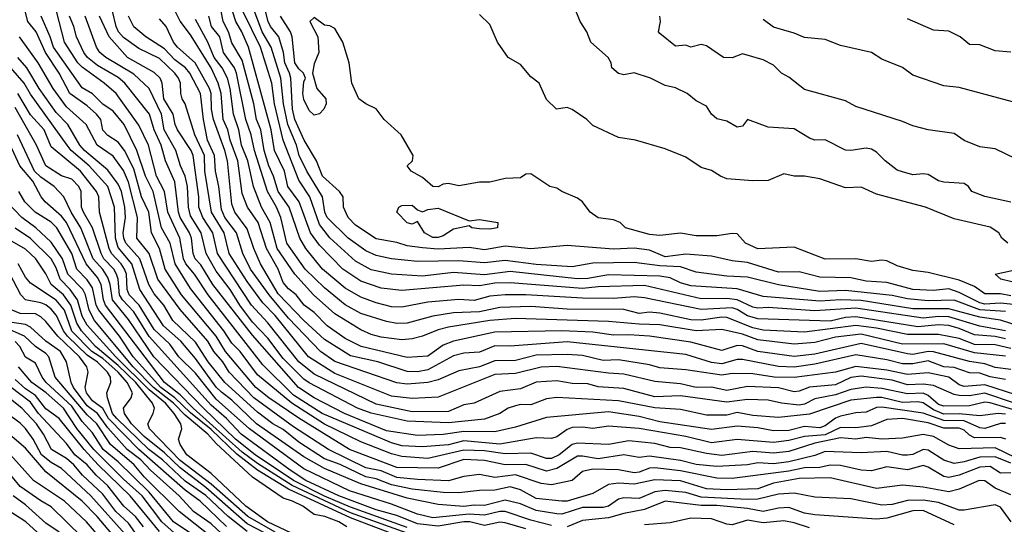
# Model space of a CAD drawing. Header units: metres. Extents: x -51132 to -49532, y -231222 to -229437.
# Tile 681 of 691: x -49859 to -49763, y -229623 to -229574. Entities that reach past the tile are written whole.
import ezdxf

# ---------------------------------------------------------------- set-up
doc = ezdxf.new("R2010")
doc.units = ezdxf.units.M
for name, color, linetype in [('CONTOUR_HALF', 8, 'Continuous'), ('CONTOUR_INDEX', 1, 'Continuous'), ('CONTOUR_INTER', 3, 'Continuous')]:
    doc.layers.add(name, color=color, linetype=linetype)

msp = doc.modelspace()

# ---------------------------------------------------------------- linework, layer by layer
at = {"layer": 'CONTOUR_HALF'}
for points, elevation in [([(-49762.226, -229611.259), (-49765.08, -229610.306), (-49766.58, -229610.546), (-49767.58, -229610.519), (-49768.08, -229610.419), (-49770.08, -229609.538), (-49771.08, -229609.432), (-49772.58, -229609.491), (-49774.08, -229609.047), (-49777.08, -229608.642), (-49778.08, -229608.793), (-49779.58, -229609.496), (-49782.08, -229609.699), (-49783.08, -229610.093), (-49783.58, -229610.16), (-49785.08, -229609.766), (-49788.08, -229609.647), (-49790.08, -229610.038), (-49791.58, -229609.725), (-49793.08, -229609.748), (-49794.58, -229609.394), (-49797.08, -229609.163), (-49800.08, -229608.441), (-49801.58, -229608.363), (-49806.58, -229607.714), (-49808.08, -229607.791), (-49810.58, -229608.388), (-49812.58, -229608.499), (-49818.08, -229610.692), (-49820.58, -229610.827), (-49822.58, -229610.6), (-49828.08, -229608.388), (-49830.644, -229606.759), (-49833.881, -229602.759), (-49835.08, -229601.529), (-49836.58, -229599.483), (-49838.316, -229596.759), (-49838.813, -229594.759), (-49840.053, -229592.759), (-49840.688, -229588.759), (-49840.733, -229587.259), (-49841.655, -229585.259), (-49842.58, -229582.261), (-49842.869, -229581.759), (-49843.009, -229581.259), (-49843.03, -229580.259), (-49843.229, -229579.759), (-49843.586, -229579.259), (-49845.08, -229577.861), (-49847.08, -229576.878), (-49848.58, -229575.815), (-49849.053, -229575.259), (-49849.28, -229574.759), (-49849.99, -229571.759)], 68.5), ([(-49761.08, -229601.835), (-49763.58, -229601.571), (-49765.08, -229601.668), (-49765.58, -229601.527), (-49767.58, -229600.521), (-49768.58, -229600.186), (-49770.08, -229600.343), (-49772.08, -229600.233), (-49774.58, -229599.567), (-49776.58, -229599.437), (-49778.08, -229599.128), (-49781.08, -229599.061), (-49783.08, -229598.537), (-49785.08, -229598.559), (-49788.08, -229597.618), (-49789.58, -229597.451), (-49791.58, -229597.013), (-49794.08, -229596.822), (-49796.08, -229597.072), (-49797.58, -229596.449), (-49799.08, -229596.24), (-49801.08, -229596.325), (-49805.58, -229595.992), (-49809.08, -229596.291), (-49811.58, -229596.051), (-49813.58, -229596.39), (-49815.08, -229596.168), (-49818.08, -229596.333), (-49819.58, -229596.216), (-49821.08, -229596.009), (-49822.08, -229595.695), (-49824.08, -229595.335), (-49826.08, -229594.006), (-49826.809, -229593.259), (-49827.232, -229592.259), (-49827.282, -229591.259), (-49827.634, -229590.759), (-49829.285, -229589.259), (-49829.868, -229587.759), (-49831.065, -229585.759), (-49831.955, -229583.759), (-49832.182, -229582.759), (-49832.354, -229579.759), (-49832.484, -229579.259), (-49832.936, -229578.259), (-49833.076, -229577.259), (-49833.519, -229575.759), (-49834.31, -229574.759), (-49834.545, -229574.259), (-49834.937, -229572.759)], 73.5), ([(-49762.58, -229617.076), (-49764.08, -229616.457), (-49765.58, -229616.496), (-49767.08, -229616.963), (-49768.08, -229617.107), (-49769.08, -229616.804), (-49770.58, -229615.822), (-49771.08, -229615.76), (-49772.08, -229616.229), (-49772.58, -229616.32), (-49773.08, -229616.312), (-49774.58, -229615.949), (-49777.08, -229616.091), (-49780.58, -229615.947), (-49781.58, -229616.337), (-49784.08, -229616.966), (-49785.58, -229617.153), (-49787.08, -229617.04), (-49788.08, -229617.258), (-49791.08, -229617.409), (-49793.08, -229617.2), (-49794.58, -229616.808), (-49797.58, -229616.392), (-49798.58, -229616.517), (-49800.08, -229616.264), (-49802.58, -229616.672), (-49804.08, -229616.389), (-49804.58, -229616.419), (-49806.58, -229617.611), (-49807.58, -229617.844), (-49809.58, -229617.195), (-49811.58, -229617.228), (-49813.58, -229616.821), (-49815.58, -229616.726), (-49818.08, -229617.551), (-49822.08, -229617.511), (-49826.674, -229615.759), (-49831.58, -229612.713), (-49834.495, -229610.759), (-49835.736, -229609.759), (-49838.68, -229606.259), (-49839.592, -229604.759), (-49842.945, -229600.759), (-49844.53, -229598.259), (-49845.07, -229596.259), (-49845.853, -229594.759), (-49846.121, -229592.759), (-49846.824, -229591.259), (-49847.58, -229588.542), (-49848.455, -229586.759), (-49849.08, -229585.97), (-49850.08, -229585.331), (-49850.58, -229584.786), (-49850.769, -229583.759), (-49851.175, -229583.259), (-49852.08, -229582.441), (-49853.777, -229581.259), (-49854.811, -229579.259), (-49856.142, -229577.259), (-49857.016, -229575.259), (-49857.823, -229574.259), (-49858.11, -229573.259)], 65.5), ([(-49763.056, -229614.759), (-49763.58, -229614.596), (-49766.08, -229614.635), (-49766.58, -229614.371), (-49767.08, -229613.895), (-49767.58, -229613.673), (-49769.08, -229613.694), (-49770.58, -229613.163), (-49773.08, -229612.765), (-49774.58, -229612.847), (-49776.08, -229613.461), (-49777.58, -229613.652), (-49779.08, -229613.628), (-49780.58, -229614.341), (-49782.58, -229614.508), (-49784.08, -229614.892), (-49785.58, -229615.07), (-49789.08, -229614.797), (-49791.58, -229615.098), (-49794.08, -229614.482), (-49798.58, -229613.731), (-49801.58, -229613.481), (-49803.08, -229613.729), (-49804.08, -229613.589), (-49805.08, -229613.64), (-49805.58, -229613.803), (-49806.58, -229614.539), (-49807.08, -229614.684), (-49808.58, -229614.628), (-49812.08, -229615.243), (-49815.58, -229614.922), (-49817.08, -229615.317), (-49819.58, -229615.499), (-49821.58, -229615.386), (-49822.58, -229615.113), (-49829.32, -229612.259), (-49832.08, -229610.481), (-49835.08, -229607.562), (-49840.35, -229600.759), (-49841.672, -229598.759), (-49842.513, -229597.759), (-49842.739, -229597.259), (-49843.092, -229595.259), (-49844.256, -229592.759), (-49844.586, -229590.759), (-49845.371, -229589.259), (-49846.133, -229586.259), (-49847.08, -229584.305), (-49849.288, -229581.259), (-49850.438, -229580.259), (-49852.58, -229578.685), (-49852.997, -229578.259), (-49854.289, -229576.259), (-49855.052, -229573.259)], 66.5), ([(-49763.08, -229612.321), (-49763.791, -229612.259), (-49765.58, -229612.482), (-49767.58, -229612.297), (-49769.08, -229612.329), (-49770.08, -229611.927), (-49771.08, -229611.231), (-49771.58, -229611.133), (-49773.08, -229611.19), (-49775.08, -229610.72), (-49775.58, -229610.709), (-49778.08, -229610.965), (-49782.08, -229612.342), (-49785.08, -229612.664), (-49787.58, -229612.458), (-49789.08, -229612.167), (-49790.08, -229612.441), (-49792.08, -229612.427), (-49794.58, -229611.879), (-49797.08, -229611.708), (-49800.58, -229611.04), (-49806.58, -229610.721), (-49807.58, -229610.838), (-49809.08, -229611.42), (-49810.08, -229611.386), (-49810.58, -229611.509), (-49811.299, -229611.759), (-49812.083, -229612.259), (-49813.58, -229612.819), (-49817.08, -229613.165), (-49821.08, -229613.001), (-49824.58, -229612.239), (-49825.894, -229611.759), (-49830.58, -229609.304), (-49831.08, -229608.94), (-49833.08, -229606.941), (-49834.58, -229604.973), (-49836.08, -229603.398), (-49837.283, -229601.759), (-49838.219, -229600.259), (-49839.58, -229598.484), (-49840.277, -229597.259), (-49840.545, -229596.759), (-49841.028, -229594.759), (-49842.08, -229593.12), (-49842.283, -229592.259), (-49842.378, -229590.259), (-49842.583, -229589.259), (-49843.058, -229588.259), (-49843.494, -229586.759), (-49844.611, -229584.759), (-49844.872, -229583.259), (-49846.08, -229580.776), (-49847.58, -229579.363), (-49850.288, -229577.759), (-49850.853, -229577.259), (-49851.191, -229576.759), (-49852.275, -229573.759)], 67.5), ([(-49763.08, -229605.032), (-49764.08, -229604.796), (-49766.08, -229604.642), (-49767.58, -229604.016), (-49768.58, -229603.75), (-49769.58, -229603.677), (-49771.58, -229603.867), (-49777.58, -229602.908), (-49778.58, -229602.971), (-49780.08, -229603.316), (-49787.08, -229603.096), (-49788.08, -229602.81), (-49789.08, -229602.194), (-49789.58, -229602.027), (-49792.58, -229602.185), (-49798.08, -229601.06), (-49799.08, -229600.959), (-49801.08, -229601.114), (-49804.08, -229601.097), (-49809.58, -229600.749), (-49811.58, -229600.754), (-49813.08, -229600.902), (-49814.58, -229601.318), (-49816.08, -229601.21), (-49819.08, -229601.487), (-49821.58, -229601.971), (-49822.58, -229601.911), (-49824.08, -229601.551), (-49825.58, -229601.004), (-49827.08, -229600.111), (-49829.273, -229598.259), (-49830.9, -229596.259), (-49831.489, -229595.259), (-49832.52, -229592.259), (-49833.58, -229590.744), (-49834.026, -229589.259), (-49834.469, -229588.259), (-49834.948, -229586.759), (-49835.261, -229584.759), (-49835.662, -229583.759), (-49835.939, -229582.259), (-49837.08, -229578.026), (-49838.08, -229576.339), (-49838.381, -229575.259), (-49838.896, -229574.259), (-49839.099, -229573.259)], 71.5), ([(-49761.58, -229603.867), (-49763.58, -229603.217), (-49765.58, -229602.943), (-49768.58, -229602.124), (-49772.08, -229602.108), (-49777.08, -229601.311), (-49779.08, -229601.234), (-49781.08, -229601.374), (-49786.58, -229600.918), (-49789.08, -229600.191), (-49793.58, -229599.889), (-49794.58, -229599.606), (-49795.58, -229599.119), (-49796.58, -229598.965), (-49801.58, -229598.825), (-49803.58, -229599.175), (-49804.58, -229599.208), (-49811.08, -229598.516), (-49813.58, -229598.834), (-49816.58, -229598.602), (-49819.58, -229598.948), (-49822.58, -229598.765), (-49824.58, -229598.329), (-49826.08, -229597.492), (-49828.58, -229595.245), (-49829.58, -229593.933), (-49830.52, -229591.259), (-49831.58, -229589.655), (-49833.08, -229585.784), (-49833.937, -229582.259), (-49834.186, -229580.259), (-49835.295, -229576.759), (-49837.013, -229573.259)], 72.5), ([(-49762.869, -229595.759), (-49763.446, -229595.259), (-49763.75, -229594.759), (-49764.58, -229594.2), (-49768.08, -229593.407), (-49770.855, -229592.259), (-49775.58, -229590.999), (-49777.08, -229590.329), (-49778.58, -229590.401), (-49781.08, -229589.521), (-49782.58, -229589.272), (-49783.58, -229589.249), (-49784.58, -229589.025), (-49786.08, -229589.673), (-49787.58, -229589.722), (-49790.08, -229589.508), (-49790.721, -229589.259), (-49791.58, -229588.704), (-49792.58, -229588.416), (-49794.08, -229587.432), (-49796.08, -229586.604), (-49798.939, -229585.759), (-49800.58, -229585.521), (-49803.08, -229584.335), (-49803.671, -229583.759), (-49805.08, -229582.811), (-49805.58, -229582.613), (-49806.618, -229582.759), (-49807.58, -229581.841), (-49808.269, -229580.259), (-49809.08, -229579.631), (-49810.08, -229578.429), (-49811.28, -229577.759), (-49812.315, -229576.259), (-49813.08, -229574.551), (-49814.08, -229573.589)], 74.5), ([(-49762.08, -229587.592), (-49764.08, -229586.609), (-49765.58, -229586.421), (-49767.08, -229585.811), (-49768.08, -229585.134), (-49770.58, -229584.76), (-49772.08, -229584.383), (-49773.08, -229583.954), (-49777.58, -229582.498), (-49778.58, -229581.969), (-49782.58, -229580.855), (-49784.08, -229579.651), (-49784.806, -229579.259), (-49785.58, -229578.507), (-49786.58, -229577.983), (-49788.58, -229577.389), (-49789.58, -229577.775), (-49790.431, -229577.759), (-49792.08, -229576.624), (-49792.58, -229576.503), (-49793.58, -229576.743), (-49794.08, -229576.562), (-49795.08, -229576.644), (-49796.58, -229575.436), (-49796.705, -229575.259), (-49796.52, -229574.259), (-49796.585, -229573.759)], 75.5), ([(-49763.08, -229608.978), (-49764.58, -229608.716), (-49765.58, -229608.343), (-49766.58, -229608.334), (-49768.08, -229607.795), (-49769.08, -229607.732), (-49770.58, -229607.162), (-49772.08, -229607.464), (-49773.08, -229607.456), (-49774.58, -229607.059), (-49777.58, -229606.584), (-49781.58, -229607.498), (-49783.58, -229607.783), (-49785.08, -229607.718), (-49788.58, -229607.042), (-49789.08, -229607.031), (-49790.58, -229607.461), (-49791.58, -229607.322), (-49794.08, -229606.548), (-49805.58, -229605.323), (-49811.08, -229605.741), (-49812.58, -229605.705), (-49814.08, -229606.321), (-49815.58, -229606.419), (-49816.58, -229606.669), (-49819.08, -229608.021), (-49820.08, -229608.219), (-49821.08, -229608.18), (-49823.923, -229607.259), (-49826.58, -229606.678), (-49829.08, -229605.089), (-49831.083, -229603.259), (-49833.58, -229600.666), (-49835.282, -229597.759), (-49835.951, -229596.259), (-49836.58, -229594.351), (-49837.776, -229592.759), (-49838.08, -229591.985), (-49838.503, -229587.759), (-49838.745, -229586.759), (-49839.843, -229583.759), (-49840.033, -229582.759), (-49840.06, -229581.259), (-49840.237, -229580.759), (-49841.61, -229578.259), (-49843.336, -229576.759), (-49843.71, -229576.259), (-49844.445, -229574.759), (-49845.08, -229574.01)], 69.5), ([(-49763.08, -229606.704), (-49766.08, -229606.38), (-49769.08, -229605.515), (-49773.08, -229605.535), (-49777.08, -229604.592), (-49779.58, -229604.883), (-49781.58, -229605.4), (-49783.58, -229605.561), (-49787.08, -229605.134), (-49788.58, -229604.581), (-49790.58, -229604.122), (-49793.08, -229604.249), (-49796.58, -229603.661), (-49798.58, -229603.619), (-49801.58, -229603.348), (-49810.58, -229603.047), (-49813.08, -229603.256), (-49817.08, -229603.913), (-49818.08, -229604.161), (-49819.58, -229604.786), (-49820.58, -229605.016), (-49821.58, -229605.11), (-49823.58, -229604.882), (-49824.58, -229604.619), (-49825.58, -229604.14), (-49828.08, -229602.606), (-49830.148, -229600.759), (-49831.958, -229598.759), (-49833.68, -229596.259), (-49834.34, -229593.759), (-49835.187, -229592.259), (-49835.968, -229590.259), (-49836.51, -229587.759), (-49837.119, -229586.259), (-49837.382, -229584.759), (-49837.917, -229583.259), (-49838.214, -229580.759), (-49838.486, -229579.759), (-49838.997, -229578.759), (-49839.779, -229577.759), (-49840.4, -229576.259), (-49841.58, -229574.081)], 70.5), ([(-49762.58, -229577.233), (-49764.08, -229577.099), (-49765.58, -229576.529), (-49766.58, -229576.495), (-49767.494, -229575.759), (-49768.58, -229575.209), (-49770.08, -229575.116), (-49772.58, -229574.011)], 76.5), ([(-49762.58, -229620.139), (-49764.08, -229619.519), (-49765.08, -229618.787), (-49765.65, -229618.759), (-49767.58, -229619.589), (-49768.58, -229619.859), (-49771.08, -229619.399), (-49773.08, -229619.228), (-49775.58, -229619.552), (-49780.08, -229618.518), (-49783.08, -229618.556), (-49785.58, -229619.028), (-49787.08, -229619.568), (-49790.08, -229619.657), (-49792.08, -229619.565), (-49794.58, -229618.795), (-49797.08, -229618.696), (-49799.08, -229619.108), (-49800.58, -229619.01), (-49801.58, -229619.14), (-49803.08, -229620.028), (-49805.58, -229620.755), (-49806.08, -229620.777), (-49808.58, -229620.515), (-49810.08, -229619.667), (-49811.08, -229619.369), (-49812.58, -229619.692), (-49814.08, -229619.719), (-49816.08, -229619.963), (-49817.58, -229619.933), (-49820.58, -229619.6), (-49822.58, -229619.19), (-49824.08, -229618.613), (-49825.08, -229618.397), (-49827.58, -229617.197), (-49829.08, -229616.66), (-49831.58, -229615.056), (-49833.08, -229613.816), (-49834.08, -229613.266), (-49835.58, -229612.153), (-49838.756, -229609.259), (-49840.348, -229607.259), (-49841.58, -229605.356), (-49843.793, -229603.259), (-49844.654, -229601.759), (-49845.58, -229600.659), (-49846.125, -229599.759), (-49846.992, -229597.259), (-49848.328, -229595.759), (-49848.539, -229595.259), (-49848.6, -229594.759), (-49848.376, -229593.259), (-49848.429, -229592.259), (-49848.748, -229590.759), (-49849.08, -229590.047), (-49850.08, -229588.662), (-49852.36, -229586.759), (-49852.805, -229586.259), (-49853.977, -229584.259), (-49855.08, -229583.092), (-49856.737, -229580.759), (-49857.933, -229578.759), (-49858.816, -229577.759)], 64.5), ([(-49807.08, -229623.135), (-49809.08, -229622.623), (-49811.58, -229621.766), (-49812.08, -229621.763), (-49813.58, -229622.11), (-49815.08, -229622.016), (-49818.58, -229622.396), (-49820.08, -229622.036), (-49822.58, -229621.059), (-49826.67, -229619.759), (-49831.08, -229617.623), (-49836.357, -229613.759), (-49839.58, -229610.871), (-49841.58, -229608.346), (-49843.191, -229606.759), (-49844.08, -229605.556), (-49845.58, -229604.124), (-49847.044, -229601.759), (-49848.028, -229600.759), (-49848.206, -229600.259), (-49848.275, -229598.759), (-49848.475, -229598.259), (-49848.783, -229597.759), (-49849.741, -229596.759), (-49849.955, -229596.259), (-49850.907, -229592.759), (-49850.952, -229591.259), (-49851.176, -229590.759), (-49852.746, -229588.759), (-49855.58, -229586.403), (-49856.24, -229584.759), (-49857.58, -229583.298), (-49858.798, -229581.259)], 63.5), ([(-49821.08, -229623.31), (-49826.58, -229621.362), (-49829.08, -229620.276), (-49832.105, -229618.759), (-49835.797, -229616.259), (-49837.702, -229614.759), (-49840.809, -229611.759), (-49845.617, -229606.759), (-49848.08, -229603.151), (-49849.647, -229601.259), (-49849.846, -229599.759), (-49850.08, -229599.077), (-49850.58, -229598.314), (-49851.522, -229597.259), (-49852.693, -229594.259), (-49853.649, -229592.759), (-49854.347, -229591.259), (-49855.293, -229590.259), (-49856.58, -229589.361), (-49857.197, -229588.759), (-49858.834, -229585.259)], 62.5), ([(-49822.08, -229624.102), (-49826.58, -229622.396), (-49832.58, -229619.609), (-49835.58, -229617.748), (-49837.58, -229616.207), (-49840.08, -229613.827), (-49842.08, -229612.215), (-49843.58, -229610.762), (-49844.951, -229609.759), (-49847.626, -229606.759), (-49848.944, -229604.759), (-49850.955, -229602.259), (-49851.21, -229601.759), (-49851.58, -229600.072), (-49852.08, -229599.303), (-49853.074, -229598.259), (-49853.579, -229596.759), (-49855.022, -229594.259), (-49855.58, -229593.72), (-49857.136, -229592.759), (-49858.117, -229591.759), (-49858.707, -229590.759)], 61.5), ([(-49827.08, -229626.333), (-49834.597, -229622.759), (-49836.708, -229621.259), (-49840.08, -229618.099), (-49842.424, -229616.259), (-49843.082, -229615.259), (-49843.244, -229614.759), (-49842.912, -229613.759), (-49843.006, -229613.259), (-49843.643, -229612.259), (-49844.512, -229611.259), (-49846.08, -229609.986), (-49849.316, -229606.759), (-49852.08, -229603.716), (-49852.58, -229602.835), (-49853.009, -229601.259), (-49853.724, -229600.259), (-49854.715, -229599.259), (-49855.08, -229598.14), (-49855.58, -229597.26), (-49857.58, -229595.306), (-49859.08, -229594.288)], 60.5), ([(-49832.08, -229625.284), (-49836.58, -229622.952), (-49840.58, -229619.449), (-49843.08, -229617.548), (-49844.58, -229616.083), (-49846.58, -229614.497), (-49847.783, -229613.259), (-49848.478, -229612.259), (-49848.576, -229611.759), (-49847.829, -229610.759), (-49847.697, -229610.259), (-49848.197, -229609.259), (-49849.08, -229608.251), (-49850.58, -229606.932), (-49851.624, -229606.259), (-49853.58, -229604.287), (-49854.296, -229602.259), (-49855.08, -229601.27), (-49857.58, -229599.63), (-49858.08, -229599.063), (-49858.778, -229597.759)], 59.5), ([(-49761.397, -229599.759), (-49763.535, -229599.259), (-49764.08, -229598.759), (-49761.58, -229598.207)], 74.5), ([(-49838.58, -229623.227), (-49841.144, -229620.759), (-49842.58, -229619.706), (-49847.097, -229615.759), (-49850.027, -229612.759), (-49850.58, -229611.779), (-49851.58, -229611.042), (-49852.153, -229610.259), (-49852.296, -229609.759), (-49852.004, -229608.259), (-49852.123, -229607.759), (-49852.838, -229606.759), (-49854.941, -229604.759), (-49856.08, -229603.363), (-49856.58, -229602.888), (-49857.08, -229602.618), (-49858.58, -229602.574), (-49859.361, -229602.259)], 58.5), ([(-49840.08, -229624.231), (-49843.169, -229621.759), (-49846.58, -229618.394), (-49847.546, -229617.259), (-49849.821, -229615.259), (-49851.137, -229613.259), (-49852.08, -229612.403), (-49855.191, -229608.759), (-49855.809, -229606.759), (-49856.08, -229606.455), (-49857.08, -229605.779), (-49858.147, -229604.759), (-49860.08, -229603.942)], 57.5), ([(-49843.08, -229624.34), (-49844.868, -229622.759), (-49846.762, -229620.259), (-49848.58, -229618.633), (-49851.438, -229615.759), (-49853.08, -229613.721), (-49854.377, -229611.759), (-49856.055, -229610.259), (-49857.459, -229609.259), (-49858.751, -229607.759)], 56.5), ([(-49846.628, -229623.259), (-49847.405, -229622.259), (-49848.53, -229621.259), (-49850.08, -229619.271), (-49851.206, -229618.259), (-49852.08, -229617.243), (-49853.272, -229616.259), (-49854.08, -229615.179), (-49856.789, -229612.259), (-49857.58, -229611.178), (-49859.58, -229609.642)], 55.5), ([(-49848.16, -229624.259), (-49851.722, -229620.259), (-49854.58, -229617.611), (-49855.58, -229617.016), (-49856.508, -229616.259), (-49857.32, -229614.759), (-49858.08, -229613.725), (-49858.58, -229613.204), (-49859.855, -229612.259)], 54.5), ([(-49850.443, -229624.759), (-49852.159, -229622.759), (-49854.295, -229620.759), (-49857.3, -229618.759), (-49859.518, -229616.259)], 53.5), ([(-49854.786, -229623.759), (-49856.08, -229622.904), (-49858.08, -229621.127), (-49859.259, -229620.259)], 52.5), ([(-49768.08, -229623.051), (-49771.08, -229621.659), (-49772.08, -229621.702), (-49774.58, -229622.419), (-49775.58, -229622.503), (-49781.58, -229622.084), (-49782.58, -229621.922), (-49784.08, -229621.388), (-49785.08, -229621.429), (-49786.58, -229621.768), (-49788.08, -229621.479), (-49791.08, -229621.174), (-49792.58, -229621.192), (-49796.08, -229620.774), (-49798.08, -229621.585), (-49800.08, -229621.96), (-49801.58, -229622.393), (-49804.08, -229622.645), (-49805.58, -229623.269)], 63.5)]:
    msp.add_lwpolyline(points, dxfattribs=dict(at, elevation=elevation))
at = {"layer": 'CONTOUR_INDEX'}
for points, elevation in [([(-49762.58, -229608.001), (-49764.08, -229607.805), (-49765.08, -229607.459), (-49766.58, -229607.224), (-49770.08, -229606.277), (-49770.58, -229606.249), (-49772.08, -229606.538), (-49772.58, -229606.494), (-49777.08, -229605.483), (-49781.58, -229606.506), (-49783.58, -229606.748), (-49787.08, -229606.246), (-49788.58, -229605.692), (-49789.08, -229605.661), (-49790.58, -229606.166), (-49793.58, -229605.355), (-49797.58, -229604.762), (-49799.58, -229604.629), (-49801.08, -229604.674), (-49803.08, -229604.396), (-49806.08, -229604.249), (-49812.58, -229604.387), (-49816.58, -229605.266), (-49817.58, -229605.637), (-49819.08, -229606.694), (-49821.08, -229606.825), (-49825.549, -229605.759), (-49827.08, -229604.999), (-49828.83, -229603.759), (-49830.08, -229602.48), (-49831.063, -229601.759), (-49831.839, -229600.759), (-49832.58, -229600.167), (-49833.08, -229599.557), (-49833.594, -229598.259), (-49834.72, -229596.259), (-49835.521, -229593.759), (-49836.558, -229592.259), (-49837.08, -229590.941), (-49837.488, -229587.759), (-49838.237, -229585.759), (-49838.449, -229584.759), (-49838.923, -229583.759), (-49839.11, -229581.259), (-49839.382, -229580.259), (-49840.08, -229578.759), (-49842.08, -229575.554), (-49843.08, -229574.221), (-49844.08, -229572.226)], 70), ([(-49762.58, -229591.79), (-49765.08, -229591.22), (-49766.338, -229590.759), (-49766.667, -229590.259), (-49767.08, -229589.964), (-49769.08, -229589.842), (-49769.58, -229589.708), (-49770.58, -229589.092), (-49771.08, -229589.028), (-49772.08, -229589.14), (-49773.08, -229588.85), (-49773.58, -229588.677), (-49774.755, -229587.759), (-49775.58, -229586.926), (-49776.08, -229586.646), (-49776.58, -229586.557), (-49778.08, -229586.786), (-49778.58, -229586.755), (-49780.58, -229585.726), (-49781.58, -229585.763), (-49782.08, -229585.589), (-49783.58, -229584.669), (-49786.08, -229584.508), (-49788.08, -229583.782), (-49788.58, -229584.41), (-49789.08, -229584.508), (-49790.08, -229583.943), (-49791.08, -229583.702), (-49791.58, -229583.259), (-49792.08, -229582.484), (-49793.08, -229581.963), (-49793.945, -229581.259), (-49795.08, -229580.708), (-49796.08, -229580.475), (-49797.481, -229579.759), (-49799.08, -229579.232), (-49800.08, -229579.436), (-49800.58, -229579.311), (-49801.231, -229578.759), (-49801.317, -229578.259), (-49801.585, -229577.759), (-49803.288, -229576.259), (-49803.658, -229575.259), (-49804.312, -229574.259), (-49804.922, -229572.759)], 75), ([(-49762.58, -229618.01), (-49763.58, -229618.067), (-49764.58, -229617.415), (-49765.58, -229617.472), (-49767.58, -229618.246), (-49768.58, -229618.457), (-49769.08, -229618.371), (-49770.58, -229617.462), (-49771.08, -229617.323), (-49772.58, -229617.728), (-49774.58, -229617.443), (-49776.08, -229617.821), (-49777.08, -229617.745), (-49779.08, -229617.297), (-49780.08, -229617.267), (-49781.08, -229617.49), (-49782.58, -229617.533), (-49784.08, -229617.865), (-49789.58, -229618.567), (-49791.08, -229618.53), (-49794.58, -229617.813), (-49797.08, -229617.533), (-49797.58, -229617.569), (-49798.58, -229617.966), (-49799.08, -229618.022), (-49800.58, -229617.721), (-49803.08, -229617.676), (-49804.08, -229617.893), (-49805.08, -229618.763), (-49807.08, -229619.174), (-49808.08, -229619.054), (-49810.58, -229618.224), (-49812.58, -229618.467), (-49814.08, -229618.183), (-49815.58, -229618.377), (-49817.08, -229618.78), (-49820.08, -229618.655), (-49822.08, -229618.459), (-49823.58, -229617.84), (-49825.08, -229617.539), (-49828.704, -229615.759), (-49832.08, -229613.561), (-49835.943, -229610.759), (-49838.335, -229608.259), (-49838.95, -229607.259), (-49839.821, -229606.259), (-49840.4, -229605.259), (-49843.08, -229602.173), (-49845.252, -229599.259), (-49846.08, -229596.759), (-49847.287, -229595.259), (-49847.225, -229593.259), (-49848.08, -229589.857), (-49848.58, -229588.711), (-49849.58, -229587.325), (-49851.117, -229586.259), (-49852.201, -229584.259), (-49854.08, -229582.524), (-49855.386, -229580.759), (-49856.838, -229578.259), (-49858.635, -229575.759)], 65), ([(-49833.88, -229623.759), (-49836.524, -229622.259), (-49840.08, -229619.104), (-49843.08, -229616.825), (-49846.053, -229613.759), (-49846.205, -229613.259), (-49845.677, -229612.259), (-49845.562, -229611.759), (-49845.763, -229611.259), (-49847.37, -229609.259), (-49849.08, -229607.609), (-49851.282, -229605.759), (-49852.642, -229604.259), (-49853.08, -229603.525), (-49853.664, -229601.759), (-49854.397, -229600.759), (-49855.568, -229599.759), (-49856.08, -229598.728), (-49857.057, -229597.259), (-49858.08, -229596.322), (-49859.58, -229595.474)], 60), ([(-49847.454, -229623.759), (-49848.08, -229622.912), (-49849.315, -229621.759), (-49850.58, -229620.082), (-49852.538, -229618.259), (-49853.382, -229617.259), (-49854.08, -229616.642), (-49855.541, -229615.759), (-49856.316, -229614.259), (-49857.01, -229613.259), (-49858.412, -229611.759), (-49860.294, -229610.259)], 55)]:
    msp.add_lwpolyline(points, dxfattribs=dict(at, elevation=elevation))
at = {"layer": 'CONTOUR_INTER'}
for points, elevation in [([(-49763.08, -229602.377), (-49765.58, -229602.233), (-49768.08, -229601.286), (-49770.58, -229601.356), (-49772.58, -229601.151), (-49774.08, -229600.828), (-49778.58, -229600.338), (-49781.08, -229600.428), (-49785.08, -229599.807), (-49788.08, -229599.045), (-49790.08, -229598.94), (-49793.08, -229598.552), (-49794.58, -229598.034), (-49796.58, -229597.955), (-49799.08, -229597.639), (-49803.08, -229597.7), (-49805.08, -229598.051), (-49808.58, -229597.82), (-49811.58, -229597.447), (-49813.58, -229597.648), (-49816.08, -229597.456), (-49820.08, -229597.528), (-49822.58, -229597.288), (-49824.08, -229596.937), (-49825.08, -229596.492), (-49826.78, -229595.259), (-49828.826, -229593.259), (-49829.043, -229592.759), (-49829.294, -229591.259), (-49830.801, -229588.759), (-49831.528, -229587.259), (-49831.806, -229586.259), (-49832.636, -229584.259), (-49833.07, -229582.259), (-49833.33, -229579.759), (-49834.247, -229576.759), (-49835.114, -229575.259), (-49836.624, -229571.259)], 73), ([(-49763.08, -229604.242), (-49765.58, -229603.794), (-49768.58, -229602.907), (-49769.58, -229602.857), (-49771.08, -229603.039), (-49777.58, -229602.051), (-49781.58, -229602.313), (-49786.08, -229601.994), (-49787.08, -229602.06), (-49787.58, -229601.968), (-49789.08, -229601.237), (-49790.08, -229601.125), (-49792.58, -229601.143), (-49798.08, -229599.873), (-49802.58, -229599.987), (-49804.08, -229600.154), (-49811.08, -229599.588), (-49812.58, -229599.644), (-49814.08, -229599.9), (-49815.58, -229599.832), (-49821.58, -229600.354), (-49823.58, -229600.112), (-49825.58, -229599.442), (-49827.307, -229598.259), (-49829.58, -229595.957), (-49830.431, -229594.759), (-49831.529, -229591.759), (-49832.644, -229590.259), (-49832.978, -229588.759), (-49833.922, -229586.759), (-49834.255, -229584.759), (-49836.451, -229576.759), (-49837.086, -229575.259), (-49837.681, -229574.259), (-49838.319, -229572.259)], 72), ([(-49761.08, -229617.049), (-49764.08, -229615.593), (-49767.58, -229615.688), (-49768.58, -229615.337), (-49770.08, -229614.492), (-49771.08, -229614.3), (-49773.08, -229614.658), (-49775.08, -229614.759), (-49776.58, -229614.594), (-49777.58, -229614.742), (-49779.08, -229614.628), (-49781.58, -229615.135), (-49784.08, -229615.954), (-49785.58, -229616.126), (-49787.58, -229615.957), (-49790.58, -229616.331), (-49792.08, -229616.147), (-49794.58, -229615.58), (-49795.58, -229615.56), (-49797.08, -229615.162), (-49799.58, -229614.908), (-49801.58, -229615.275), (-49804.58, -229615.145), (-49805.08, -229615.288), (-49806.337, -229616.259), (-49807.08, -229616.644), (-49807.58, -229616.626), (-49809.08, -229616.1), (-49811.58, -229616.167), (-49813.58, -229615.878), (-49815.58, -229615.809), (-49819.08, -229616.626), (-49821.58, -229616.429), (-49822.58, -229616.191), (-49825.58, -229615.027), (-49829.08, -229613.312), (-49832.249, -229611.259), (-49835.58, -229608.527), (-49837.275, -229606.259), (-49838.08, -229605.449), (-49838.84, -229604.259), (-49842.08, -229600.142), (-49843.552, -229597.759), (-49844.053, -229595.759), (-49844.871, -229594.259), (-49845.692, -229590.759), (-49846.429, -229589.259), (-49847.266, -229586.759), (-49848.509, -229584.259), (-49849.58, -229582.964), (-49850.58, -229582.288), (-49851.58, -229581.262), (-49852.58, -229580.711), (-49855.367, -229576.759), (-49855.667, -229575.759), (-49856.538, -229573.759)], 66), ([(-49763.08, -229613.226), (-49763.58, -229613.239), (-49765.08, -229613.732), (-49765.58, -229613.664), (-49767.08, -229612.98), (-49769.08, -229612.96), (-49771.08, -229612.231), (-49775.08, -229611.646), (-49775.58, -229611.7), (-49776.58, -229612.147), (-49777.58, -229612.213), (-49779.08, -229612.522), (-49779.58, -229612.709), (-49780.58, -229613.464), (-49781.08, -229613.654), (-49782.58, -229613.519), (-49784.08, -229613.909), (-49785.58, -229613.962), (-49787.08, -229613.659), (-49789.08, -229613.486), (-49791.58, -229613.806), (-49796.58, -229613.077), (-49798.58, -229612.57), (-49801.58, -229612.108), (-49807.58, -229612.658), (-49810.58, -229613.595), (-49812.58, -229614.052), (-49815.58, -229613.996), (-49817.58, -229614.312), (-49820.08, -229614.413), (-49823.08, -229613.941), (-49827.153, -229612.259), (-49830.08, -229610.758), (-49831.603, -229609.759), (-49836.08, -229604.686), (-49839.9, -229599.759), (-49841.08, -229597.847), (-49841.612, -229597.259), (-49841.818, -229596.759), (-49841.992, -229595.259), (-49842.169, -229594.759), (-49843.088, -229593.259), (-49843.231, -229592.759), (-49843.58, -229589.817), (-49844.511, -229587.759), (-49844.907, -229586.259), (-49845.592, -229584.759), (-49846.05, -229583.259), (-49848.438, -229580.259), (-49849.08, -229579.7), (-49851.08, -229578.524), (-49852.062, -229577.759), (-49852.417, -229577.259), (-49853.125, -229575.759), (-49853.38, -229574.759), (-49853.808, -229573.759)], 67), ([(-49762.08, -229611.977), (-49764.58, -229611.248), (-49765.08, -229611.183), (-49766.58, -229611.517), (-49769.08, -229611.557), (-49769.58, -229611.384), (-49770.58, -229610.529), (-49771.08, -229610.301), (-49772.58, -229610.362), (-49775.08, -229609.839), (-49776.58, -229609.712), (-49778.08, -229609.956), (-49779.58, -229610.455), (-49781.58, -229610.854), (-49782.58, -229611.356), (-49783.08, -229611.447), (-49784.798, -229611.259), (-49786.08, -229610.976), (-49788.08, -229610.903), (-49790.08, -229611.159), (-49794.58, -229610.545), (-49797.08, -229610.646), (-49800.08, -229609.852), (-49802.58, -229609.683), (-49803.58, -229609.398), (-49805.08, -229609.354), (-49806.58, -229609.106), (-49808.58, -229609.232), (-49810.08, -229609.879), (-49812.08, -229610.125), (-49814.58, -229611.249), (-49815.58, -229611.427), (-49817.08, -229612.066), (-49820.58, -229612.109), (-49824.08, -229611.351), (-49830.08, -229608.456), (-49831.58, -229607.259), (-49834.58, -229603.484), (-49836.148, -229601.759), (-49839.466, -229596.759), (-49839.915, -229594.759), (-49840.885, -229593.259), (-49841.254, -229592.259), (-49841.282, -229591.259), (-49841.827, -229587.259), (-49842.01, -229586.759), (-49843.346, -229584.759), (-49843.569, -229584.259), (-49843.76, -229583.259), (-49844.67, -229581.759), (-49844.814, -229580.259), (-49845.022, -229579.759), (-49845.58, -229579.196), (-49848.195, -229577.759), (-49849.954, -229575.759), (-49850.903, -229573.759)], 68), ([(-49762.08, -229610.467), (-49765.08, -229609.492), (-49767.08, -229609.64), (-49767.58, -229609.48), (-49768.58, -229608.745), (-49770.58, -229608.336), (-49772.58, -229608.475), (-49774.58, -229608.064), (-49777.58, -229607.707), (-49779.58, -229608.274), (-49783.58, -229608.78), (-49785.495, -229608.759), (-49787.58, -229608.421), (-49789.58, -229608.393), (-49790.58, -229608.549), (-49794.08, -229608.036), (-49796.58, -229607.854), (-49797.58, -229607.549), (-49800.58, -229607.078), (-49802.08, -229607.135), (-49804.08, -229606.65), (-49805.58, -229606.535), (-49808.58, -229606.622), (-49810.58, -229607.134), (-49812.58, -229607.156), (-49814.08, -229607.727), (-49816.08, -229608.119), (-49818.08, -229608.992), (-49819.08, -229609.276), (-49821.08, -229609.42), (-49822.08, -229609.296), (-49828.08, -229607.215), (-49829.473, -229606.259), (-49832.58, -229603.025), (-49834.462, -229600.759), (-49836.25, -229598.259), (-49837.001, -229596.759), (-49837.627, -229594.759), (-49838.74, -229593.259), (-49839.08, -229592.485), (-49839.316, -229590.259), (-49839.659, -229588.759), (-49839.744, -229587.259), (-49840.425, -229585.759), (-49840.819, -229583.759), (-49841.117, -229581.259), (-49842.154, -229579.259), (-49842.547, -229578.759), (-49843.58, -229577.975), (-49844.58, -229576.918), (-49846.413, -229575.759), (-49847.58, -229574.768), (-49848.08, -229573.76)], 69), ([(-49762.58, -229605.954), (-49764.08, -229605.6), (-49766.08, -229605.577), (-49767.58, -229604.991), (-49769.58, -229604.604), (-49772.58, -229604.609), (-49775.58, -229604.008), (-49777.58, -229603.751), (-49782.58, -229604.368), (-49786.58, -229604.192), (-49787.58, -229603.962), (-49790.08, -229602.976), (-49790.58, -229602.922), (-49792.58, -229603.218), (-49793.58, -229603.187), (-49796.58, -229602.528), (-49797.58, -229602.433), (-49798.58, -229602.563), (-49800.08, -229602.181), (-49805.58, -229602.144), (-49809.08, -229601.897), (-49812.08, -229601.975), (-49814.08, -229602.414), (-49816.58, -229602.5), (-49818.58, -229602.828), (-49821.08, -229603.525), (-49822.08, -229603.542), (-49823.08, -229603.353), (-49825.58, -229602.576), (-49827.08, -229601.732), (-49829.08, -229600.1), (-49830.968, -229598.259), (-49832.725, -229595.759), (-49833.322, -229593.259), (-49833.739, -229592.259), (-49834.608, -229590.759), (-49835.886, -229586.759), (-49836.192, -229585.259), (-49836.703, -229583.759), (-49837.606, -229579.259), (-49837.821, -229578.759), (-49838.865, -229577.259), (-49839.219, -229575.759), (-49840.045, -229574.759), (-49840.293, -229573.759)], 71), ([(-49762.58, -229600.851), (-49763.58, -229600.657), (-49765.08, -229600.66), (-49766.08, -229599.945), (-49767.58, -229599.331), (-49770.58, -229598.605), (-49772.08, -229598.416), (-49773.58, -229597.953), (-49774.58, -229597.473), (-49775.08, -229597.389), (-49776.08, -229597.542), (-49777.58, -229597.272), (-49780.58, -229597.302), (-49783.58, -229596.145), (-49787.08, -229596.313), (-49788.291, -229595.759), (-49789.08, -229594.851), (-49789.58, -229594.81), (-49791.08, -229595.049), (-49793.08, -229595.051), (-49794.58, -229594.777), (-49796.58, -229594.997), (-49797.58, -229594.914), (-49799.913, -229594.259), (-49800.436, -229593.759), (-49801.08, -229593.492), (-49802.58, -229593.292), (-49803.34, -229592.759), (-49804.098, -229591.759), (-49804.58, -229591.394), (-49806.078, -229590.759), (-49806.58, -229590.425), (-49807.235, -229590.259), (-49809.08, -229589.023), (-49809.58, -229589.075), (-49810.08, -229589.436), (-49811.58, -229589.496), (-49813.08, -229589.844), (-49814.08, -229589.829), (-49816.08, -229590.2), (-49817.08, -229589.969), (-49817.58, -229590.029), (-49818.08, -229590.294), (-49818.58, -229590.264), (-49819.58, -229589.387), (-49820.688, -229588.759), (-49821.065, -229588.259), (-49820.56, -229587.759), (-49820.506, -229587.259), (-49821.665, -229585.259), (-49823.308, -229583.759), (-49824.08, -229582.723), (-49825.08, -229582.245), (-49825.756, -229581.759), (-49826.439, -229580.259), (-49826.695, -229578.259), (-49827.302, -229576.259), (-49828.08, -229574.954), (-49828.58, -229574.687), (-49829.08, -229574.608), (-49830.08, -229573.864), (-49830.519, -229574.259), (-49829.736, -229575.759), (-49829.634, -229577.259), (-49830.08, -229578.384), (-49830.254, -229579.259), (-49829.831, -229580.759), (-49828.969, -229581.759), (-49828.922, -229582.259), (-49829.164, -229582.759), (-49829.58, -229583.207), (-49830.08, -229583.35), (-49830.58, -229582.909), (-49831.08, -229581.837), (-49831.194, -229581.259), (-49831.08, -229580.127), (-49830.933, -229579.759), (-49831.134, -229579.259), (-49831.58, -229578.847), (-49831.95, -229578.259), (-49832.222, -229575.759), (-49832.385, -229575.259), (-49833.341, -229573.759)], 74), ([(-49761.58, -229582.266), (-49767.58, -229580.678), (-49769.08, -229580.516), (-49772.08, -229579.476), (-49773.08, -229578.71), (-49775.08, -229577.911), (-49776.06, -229577.259), (-49779.08, -229576.608), (-49780.58, -229575.997), (-49782.58, -229575.829), (-49783.58, -229575.387), (-49785.58, -229574.808), (-49786.58, -229574.066)], 76), ([(-49762.536, -229622.759), (-49763.58, -229621.352), (-49764.08, -229621.109), (-49767.08, -229621.651), (-49767.58, -229621.64), (-49769.58, -229620.888), (-49771.08, -229620.657), (-49772.58, -229620.691), (-49774.08, -229621.085), (-49775.08, -229621.159), (-49778.08, -229620.524), (-49781.58, -229620.388), (-49783.58, -229619.997), (-49785.08, -229620.095), (-49787.08, -229620.583), (-49788.08, -229620.602), (-49792.58, -229620.381), (-49794.08, -229619.94), (-49796.08, -229619.718), (-49797.08, -229619.863), (-49798.58, -229620.499), (-49800.08, -229620.446), (-49800.58, -229620.579), (-49801.58, -229621.259), (-49802.08, -229621.376), (-49804.08, -229621.381), (-49806.08, -229622.011), (-49806.58, -229621.984), (-49808.58, -229621.676), (-49810.08, -229621.027), (-49811.58, -229620.653), (-49813.58, -229621.193), (-49814.58, -229621.148), (-49815.58, -229621.27), (-49818.08, -229621.08), (-49821.08, -229620.482), (-49825.58, -229619.087), (-49829.08, -229617.613), (-49831.08, -229616.483), (-49835.67, -229613.259), (-49838.08, -229610.975), (-49839.08, -229610.19), (-49839.58, -229609.698), (-49841.58, -229606.946), (-49843.004, -229605.259), (-49844.697, -229603.759), (-49846.981, -229600.259), (-49847.761, -229597.759), (-49849.08, -229596.189), (-49849.354, -229595.259), (-49849.45, -229592.259), (-49850.097, -229590.259), (-49851.88, -229588.259), (-49853.639, -229586.759), (-49854.026, -229586.259), (-49857.58, -229581.321), (-49858.202, -229580.259), (-49859.9, -229578.259)], 64), ([(-49809.58, -229623.443), (-49811.58, -229622.856), (-49812.08, -229622.809), (-49813.58, -229623.133), (-49815.006, -229622.759), (-49815.58, -229622.766), (-49818.08, -229623.197), (-49820.08, -229622.964), (-49822.08, -229622.164), (-49824.08, -229621.611), (-49827.713, -229620.259), (-49830.898, -229618.759), (-49832.427, -229617.759), (-49837.171, -229614.259), (-49838.587, -229612.759), (-49840.08, -229611.448), (-49846.08, -229604.803), (-49847.58, -229602.425), (-49848.656, -229601.259), (-49848.95, -229600.759), (-49849.092, -229599.259), (-49849.251, -229598.759), (-49849.518, -229598.259), (-49850.459, -229597.259), (-49850.738, -229596.759), (-49851.58, -229594.257), (-49852.453, -229592.759), (-49852.627, -229592.259), (-49852.678, -229590.759), (-49852.895, -229590.259), (-49853.58, -229589.558), (-49854.58, -229589.238), (-49856.085, -229588.259), (-49856.984, -229586.259), (-49859.08, -229582.605)], 63), ([(-49821.08, -229623.854), (-49826.58, -229621.881), (-49832.214, -229619.259), (-49835.58, -229617.115), (-49837.08, -229616.005), (-49841.801, -229611.759), (-49843.08, -229610.449), (-49844.598, -229609.259), (-49850.309, -229601.759), (-49850.517, -229601.259), (-49850.729, -229599.759), (-49851.08, -229599.08), (-49852.182, -229597.759), (-49854.084, -229593.759), (-49854.58, -229593.127), (-49856.143, -229591.759), (-49856.552, -229591.259), (-49857.356, -229589.759), (-49858.608, -229588.259), (-49859.58, -229586.17)], 62), ([(-49826.932, -229623.259), (-49827.696, -229622.759), (-49829.046, -229622.259), (-49830.08, -229622.047), (-49831.194, -229621.259), (-49832.195, -229620.759), (-49833.08, -229620.485), (-49836.08, -229618.431), (-49839.58, -229615.176), (-49840.407, -229614.259), (-49842.58, -229612.437), (-49843.712, -229611.259), (-49845.663, -229609.759), (-49847.636, -229607.759), (-49851.373, -229603.259), (-49851.886, -229602.259), (-49852.252, -229600.759), (-49852.518, -229600.259), (-49853.953, -229598.759), (-49854.466, -229597.259), (-49855.58, -229595.662), (-49857.062, -229594.259), (-49858.431, -229593.259), (-49859.875, -229591.759)], 61), ([(-49821.897, -229592.259), (-49821.58, -229592.108), (-49820.58, -229592.069), (-49820.08, -229592.524), (-49819.58, -229592.713), (-49819.08, -229592.487), (-49818.08, -229592.361), (-49815.08, -229593.597), (-49814.08, -229593.459), (-49812.286, -229593.759), (-49812.332, -229594.259), (-49813.08, -229594.395), (-49814.08, -229594.381), (-49814.793, -229594.259), (-49815.08, -229594.087), (-49816.58, -229594.387), (-49817.58, -229595.046), (-49818.08, -229595.202), (-49818.58, -229595.196), (-49819.39, -229594.759), (-49820.08, -229593.64), (-49820.58, -229593.904), (-49821.08, -229593.781), (-49822.069, -229592.759), (-49821.897, -229592.259)], 74), ([(-49836.58, -229623.719), (-49838.431, -229622.259), (-49840.58, -229620.225), (-49842.58, -229618.814), (-49844.8, -229616.759), (-49846.12, -229615.759), (-49849.212, -229612.759), (-49849.62, -229612.259), (-49850.119, -229610.759), (-49850.176, -229610.259), (-49849.786, -229609.259), (-49849.819, -229608.759), (-49850.105, -229608.259), (-49851.08, -229607.287), (-49852.08, -229606.597), (-49853.985, -229604.759), (-49854.386, -229604.259), (-49855.047, -229602.759), (-49855.58, -229602.15), (-49856.08, -229601.736), (-49856.58, -229601.541), (-49858.08, -229601.233), (-49858.529, -229600.759), (-49859.58, -229598.72)], 59), ([(-49838.08, -229624.828), (-49840.08, -229622.968), (-49841.77, -229621.759), (-49843.16, -229620.259), (-49845.966, -229617.759), (-49846.896, -229616.759), (-49848.2, -229615.759), (-49850.08, -229613.649), (-49851.074, -229612.259), (-49852.08, -229611.531), (-49853.423, -229609.759), (-49853.643, -229609.259), (-49854.089, -229607.259), (-49854.67, -229606.259), (-49856.081, -229605.259), (-49857.58, -229603.895), (-49858.08, -229603.647), (-49859.58, -229603.412)], 58), ([(-49841.08, -229624.537), (-49843.721, -229622.759), (-49846.08, -229619.89), (-49849.08, -229616.966), (-49850.543, -229615.759), (-49851.58, -229614.138), (-49852.58, -229613.036), (-49853.58, -229611.545), (-49856.046, -229609.259), (-49856.462, -229608.759), (-49857.08, -229607.403), (-49858.08, -229606.804), (-49858.626, -229605.759), (-49859.08, -229605.287)], 57), ([(-49845.08, -229623.697), (-49847.933, -229620.259), (-49851.034, -229617.259), (-49852.387, -229615.759), (-49854.812, -229612.759), (-49856.08, -229611.829), (-49857.08, -229610.519), (-49858.08, -229609.874), (-49859.08, -229608.981)], 56), ([(-49848.994, -229624.759), (-49851.124, -229622.259), (-49852.58, -229620.757), (-49856.08, -229617.91), (-49858.08, -229615.632), (-49860.261, -229613.759)], 54), ([(-49852.58, -229624.257), (-49855.58, -229621.303), (-49856.58, -229620.747), (-49858.58, -229619.343), (-49860.08, -229617.521)], 53), ([(-49855.834, -229624.759), (-49858.041, -229622.759), (-49859.58, -229621.767)], 52), ([(-49782.08, -229623.343), (-49783.58, -229622.85), (-49784.58, -229622.662), (-49786.58, -229622.85), (-49788.08, -229622.613), (-49789.58, -229623.046), (-49790.08, -229622.993), (-49791.58, -229622.494), (-49793.58, -229622.421), (-49795.58, -229622.877), (-49798.08, -229623.069)], 63)]:
    msp.add_lwpolyline(points, dxfattribs=dict(at, elevation=elevation))

doc.saveas('drawing.dxf')
